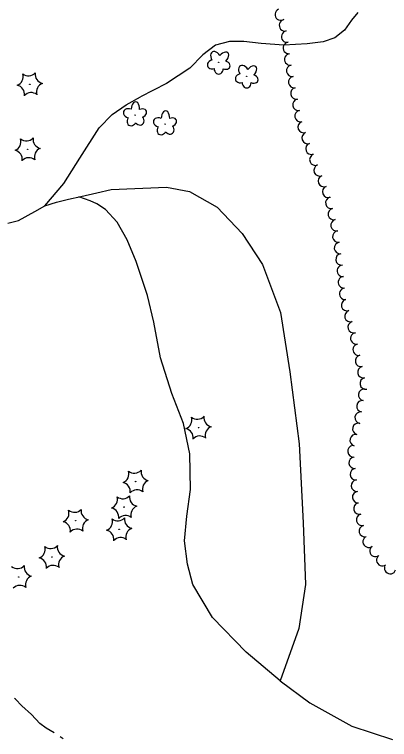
# Model space of a CAD drawing. Extents: x 589250 to 1188077, y 162953 to 363065.
# Drawn here: x 593484 to 593722.5, y 164340.9 to 164801.7 of the extents above; entities that cross this region are included whole.
import ezdxf

# ---------------------------------------------------------------- set-up
doc = ezdxf.new("R2010")
doc.units = 0
for name, color, linetype in [('E_DWY', 7, 'Continuous'), ('E_LAND_TreeLine_P', 7, 'Continuous'), ('E_LAND_Vegetation', 7, 'Continuous'), ('E_WTR_FlowLine', 7, 'Continuous')]:
    doc.layers.add(name, color=color, linetype=linetype)

msp = doc.modelspace()

# ---------------------------------------------------------------- linework, layer by layer
at = {"layer": 'E_DWY'}
for p, q in [((593702.47, 164803.1), (593698.44, 164798.15)), ((593698.44, 164798.15), (593694.01, 164791.87)), ((593694.01, 164791.87), (593687.79, 164786.86)), ((593687.79, 164786.86), (593680.39, 164784.45)), ((593611.93, 164782.23), (593603.76, 164776.06)), ((593620.87, 164784.47), (593611.93, 164782.23)), ((593629.87, 164784.51), (593620.87, 164784.47)), ((593640.89, 164783.29), (593629.87, 164784.51)), ((593655.42, 164782.18), (593640.89, 164783.29)), ((593670.11, 164783.05), (593655.42, 164782.18)), ((593680.39, 164784.45), (593670.11, 164783.05)), ((593603.76, 164776.06), (593595.44, 164767.69)), ((593595.44, 164767.69), (593580.79, 164757.82)), ((593580.79, 164757.82), (593564.12, 164749.43)), ((593554.96, 164744.38), (593564.12, 164749.43)), ((593546.08, 164738.14), (593554.96, 164744.38)), ((593537.85, 164729.62), (593546.08, 164738.14)), ((593525.48, 164710.48), (593537.85, 164729.62)), ((593515.39, 164694.22), (593525.48, 164710.48)), ((593503.24, 164680.08), (593515.39, 164694.22)), ((593536.45, 164688.39), (593545.42, 164690.45)), ((593545.42, 164690.45), (593580.74, 164691.92)), ((593580.74, 164691.92), (593595.31, 164689.27)), ((593595.31, 164689.27), (593612.95, 164679.25)), ((593510.64, 164682.52), (593518.39, 164684.32)), ((593518.39, 164684.32), (593526.25, 164686.12)), ((593532.13, 164683.41), (593524.92, 164685.81)), ((593526.25, 164686.12), (593536.45, 164688.39)), ((593497.02, 164676.59), (593503.2, 164680.06)), ((593503.2, 164680.06), (593510.64, 164682.52)), ((593536.45, 164681.43), (593532.13, 164683.41)), ((593541.85, 164677.83), (593536.45, 164681.43)), ((593486.57, 164670.71), (593497.02, 164676.59)), ((593549.41, 164669.78), (593541.85, 164677.83)), ((593612.95, 164679.25), (593628.82, 164662.58)), ((593479.67, 164669.03), (593486.57, 164670.71)), ((593555.64, 164658.56), (593549.41, 164669.78)), ((593628.82, 164662.58), (593641.7, 164642.74)), ((593561.46, 164644.8), (593555.64, 164658.56)), ((593568.69, 164623.04), (593561.46, 164644.8)), ((593641.7, 164642.74), (593653.13, 164612.33)), ((593572.69, 164606.25), (593568.69, 164623.04)), ((593653.13, 164612.33), (593659.06, 164574.72)), ((593576.87, 164583.52), (593572.69, 164606.25)), ((593584.12, 164560.89), (593576.87, 164583.52)), ((593659.06, 164574.72), (593665.01, 164528.77)), ((593591.49, 164541.78), (593584.12, 164560.89)), ((593595.56, 164522.57), (593591.49, 164541.78)), ((593665.01, 164528.77), (593667.57, 164478.76)), ((593596.01, 164499.74), (593595.56, 164522.57)), ((593593.64, 164482.98), (593596.01, 164499.74)), ((593592.13, 164467.12), (593593.64, 164482.98)), ((593667.57, 164478.76), (593669.15, 164439.49)), ((593594.09, 164452.46), (593592.13, 164467.12)), ((593597.55, 164439.38), (593594.09, 164452.46)), ((593610.02, 164418.44), (593597.55, 164439.38)), ((593669.15, 164439.49), (593664.92, 164411.47)), ((593631.31, 164396.44), (593610.02, 164418.44)), ((593664.92, 164411.47), (593652.93, 164378.18)), ((593652.93, 164378.18), (593631.31, 164396.44)), ((593652.93, 164378.18), (593671.79, 164364.23)), ((593671.79, 164364.23), (593698.58, 164349.42)), ((593698.58, 164349.42), (593724.52, 164340.95))]:
    msp.add_line(p, q, dxfattribs=at)
at = {"layer": 'E_LAND_TreeLine_P'}
for centre, start, end in [((593653.37, 164801.68), 113.4725, 293.4725), ((593656.06, 164794.89), 100.8822, 280.8822), ((593657.44, 164787.7), 100.8822, 280.8822), ((593658.56, 164780.47), 96.5702, 276.5702), ((593659.4, 164773.2), 96.5702, 276.5702), ((593660.66, 164765.99), 100.2548, 280.2548), ((593661.96, 164758.78), 100.2548, 280.2548), ((593663.28, 164751.58), 100.5518, 280.5518), ((593664.63, 164744.38), 100.5518, 280.5518), ((593665.97, 164737.18), 100.5518, 280.5518), ((593667.98, 164730.17), 109.6403, 289.6403), ((593670.44, 164723.27), 109.6403, 289.6403), ((593672.9, 164716.38), 109.6403, 289.6403), ((593675.4, 164709.49), 111.7837, 291.7837), ((593678.11, 164702.7), 111.7837, 291.7837), ((593680.83, 164695.9), 111.7837, 291.7837), ((593683.55, 164689.1), 111.7837, 291.7837), ((593685.51, 164682.06), 103.3304, 283.3304), ((593687.19, 164674.93), 103.3304, 283.3304), ((593688.88, 164667.81), 103.3304, 283.3304), ((593690.01, 164660.58), 98.0999, 278.0999), ((593691.04, 164653.33), 98.0999, 278.0999), ((593692.07, 164646.08), 98.0999, 278.0999), ((593692.89, 164638.81), 95.5894, 275.5894), ((593693.6, 164631.52), 95.5894, 275.5894), ((593694.32, 164624.23), 95.5894, 275.5894), ((593695.57, 164617.05), 106.6662, 286.6662), ((593697.67, 164610.04), 106.6662, 286.6662), ((593699.77, 164603.02), 106.6662, 286.6662), ((593701.41, 164595.89), 101.976, 281.976), ((593702.93, 164588.73), 101.976, 281.976), ((593704.43, 164581.57), 101.6791, 281.6791), ((593705.92, 164574.4), 101.6791, 281.6791), ((593707.4, 164567.23), 101.6791, 281.6791), ((593706.38, 164559.99), 81.4363, 261.4363), ((593705.29, 164552.75), 81.4363, 261.4363), ((593704.2, 164545.51), 81.4363, 261.4363), ((593702.69, 164538.35), 76.6761, 256.6761), ((593701.01, 164531.22), 76.6761, 256.6761), ((593699.57, 164524.08), 96.1383, 276.1383), ((593700.35, 164516.8), 96.1383, 276.1383), ((593701.14, 164509.52), 96.1383, 276.1383), ((593701.9, 164502.24), 95.3234, 275.3234), ((593702.58, 164494.95), 95.3234, 275.3234), ((593703.38, 164487.68), 103.5132, 283.5132), ((593705.09, 164480.56), 103.5132, 283.5132), ((593706.8, 164473.45), 103.5132, 283.5132), ((593709.27, 164466.68), 126.5256, 306.5256), ((593713.63, 164460.8), 126.5256, 306.5256), ((593717.99, 164454.91), 126.5256, 306.5256), ((593722.95, 164449.88), 162.4405, 342.4405)]:
    msp.add_arc(centre, 3.66, start, end, dxfattribs=at)
at = {"layer": 'E_LAND_Vegetation'}
for centre, radius in [((593613.96, 164771.28), 0.128), ((593631.76, 164762.46), 0.128), ((593493.76, 164757.37), 0.167), ((593560.73, 164737.76), 0.128), ((593579.82, 164732.02), 0.128), ((593492.39, 164716.03), 0.167), ((593601.07, 164539.15), 0.167), ((593561.06, 164504.9), 0.167), ((593553.75, 164488.63), 0.167), ((593522.95, 164479.99), 0.167), ((593550.58, 164474.55), 0.167), ((593507.8, 164456.95), 0.167), ((593486.71, 164444.23), 0.167)]:
    msp.add_circle(centre, radius, dxfattribs=at)
for centre, radius, start, end in [((593483.6, 164762.26), 5.9, 291.4447, 17.2096), ((593492.91, 164768.63), 5.91, 231.4845, 317.1606), ((593503.08, 164763.73), 5.9, 171.4447, 257.2096), ((593503.93, 164752.49), 5.9, 111.4447, 197.2096), ((593484.45, 164751.02), 5.9, 351.4447, 77.2096), ((593494.63, 164746.19), 5.9, 51.4401, 137.205), ((593482.23, 164720.91), 5.9, 291.4447, 17.2096), ((593491.54, 164727.28), 5.91, 231.4845, 317.1606), ((593501.7, 164722.39), 5.9, 171.4447, 257.2096), ((593502.55, 164711.14), 5.9, 111.4447, 197.2096), ((593483.08, 164709.67), 5.9, 351.4447, 77.2096), ((593493.25, 164704.84), 5.9, 51.4401, 137.205), ((593600.22, 164550.4), 5.91, 231.4845, 317.1606), ((593610.38, 164545.51), 5.9, 171.4447, 257.2096), ((593590.91, 164544.04), 5.9, 291.4447, 17.2096), ((593591.76, 164532.79), 5.9, 351.4447, 77.2096), ((593611.23, 164534.26), 5.9, 111.4447, 197.2096), ((593601.93, 164527.97), 5.9, 51.4401, 137.205), ((593550.9, 164509.78), 5.9, 291.4447, 17.2096), ((593560.21, 164516.15), 5.91, 231.4845, 317.1606), ((593570.38, 164511.26), 5.9, 171.4447, 257.2096), ((593571.23, 164500.01), 5.9, 111.4447, 197.2096), ((593551.75, 164498.54), 5.9, 351.4447, 77.2096), ((593552.9, 164499.89), 5.91, 231.4845, 317.1606), ((593563.06, 164494.99), 5.9, 171.4447, 257.2096), ((593561.93, 164493.72), 5.9, 51.4401, 137.205), ((593543.59, 164493.52), 5.9, 291.4447, 17.2096), ((593512.78, 164484.87), 5.9, 291.4447, 17.2096), ((593522.1, 164491.24), 5.91, 231.4845, 317.1606), ((593532.26, 164486.35), 5.9, 171.4447, 257.2096), ((593544.44, 164482.28), 5.9, 351.4447, 77.2096), ((593563.92, 164483.75), 5.9, 111.4447, 197.2096), ((593549.73, 164485.8), 5.91, 231.4845, 317.1606), ((593554.62, 164477.45), 5.9, 51.4401, 137.205), ((593559.9, 164480.91), 5.9, 171.4447, 257.2096), ((593513.64, 164473.63), 5.9, 351.4447, 77.2096), ((593533.11, 164475.1), 5.9, 111.4447, 197.2096), ((593540.42, 164479.44), 5.9, 291.4447, 17.2096), ((593523.81, 164468.8), 5.9, 51.4401, 137.205), ((593541.27, 164468.19), 5.9, 351.4447, 77.2096), ((593560.75, 164469.67), 5.9, 111.4447, 197.2096), ((593551.45, 164463.37), 5.9, 51.4401, 137.205), ((593497.64, 164461.83), 5.9, 291.4447, 17.2096), ((593506.95, 164468.2), 5.91, 231.4845, 317.1606), ((593517.11, 164463.31), 5.9, 171.4447, 257.2096), ((593498.49, 164450.59), 5.9, 351.4447, 77.2096), ((593517.96, 164452.06), 5.9, 111.4447, 197.2096), ((593485.86, 164455.48), 5.91, 231.4845, 317.1606), ((593496.02, 164450.59), 5.9, 171.4447, 257.2096), ((593508.66, 164445.76), 5.9, 51.4401, 137.205), ((593496.87, 164439.34), 5.9, 111.4447, 197.2096), ((593487.57, 164433.04), 5.9, 51.4401, 137.205)]:
    msp.add_arc(centre, radius, start, end, dxfattribs=at)
for centre, major_axis, ratio in [((593612.03, 164774.24), (2.07, -3.68), 0.691916), ((593616.54, 164773.91), (-3.18, -3.53), 0.560249), ((593610.24, 164770.08), (3.48, 0.97), 0.782863), ((593617.64, 164769.69), (-3.41, 1.24), 0.716896), ((593613.88, 164767.3), (0.06, 3.45), 0.832022), ((593629.82, 164765.41), (2.07, -3.68), 0.691916), ((593634.33, 164765.08), (-3.18, -3.53), 0.560249), ((593628.04, 164761.25), (3.48, 0.97), 0.782863), ((593635.44, 164760.87), (-3.41, 1.24), 0.716896), ((593631.68, 164758.48), (0.06, 3.45), 0.832022), ((593560.96, 164741.44), (-0.1, -4.75), 0.560249), ((593557.33, 164738.73), (3.97, -1.42), 0.691916), ((593564.55, 164738.97), (-3.39, -1.29), 0.716896), ((593580.05, 164735.69), (-0.1, -4.75), 0.560249), ((593558.71, 164734.42), (1.99, 3.01), 0.782863), ((593563.27, 164734.7), (-2.21, 2.65), 0.832022), ((593576.42, 164732.99), (3.97, -1.42), 0.691916), ((593583.64, 164733.22), (-3.39, -1.29), 0.716896), ((593582.36, 164728.95), (-2.21, 2.65), 0.832022), ((593577.8, 164728.68), (1.99, 3.01), 0.782863)]:
    msp.add_ellipse(centre, major_axis=major_axis, ratio=ratio, start_param=1.570796, end_param=4.712389, dxfattribs=at)
at = {"layer": 'E_WTR_FlowLine'}
for p, q in [((593484.58, 164366.58), (593484, 164366.97)), ((593488.64, 164362.44), (593484.58, 164366.58)), ((593494.86, 164356.74), (593488.64, 164362.44)), ((593500.15, 164351.16), (593494.86, 164356.74)), ((593504.13, 164348.22), (593500.15, 164351.16)), ((593509.24, 164345.13), (593504.13, 164348.22)), ((593515.05, 164341.33), (593513.14, 164342.63))]:
    msp.add_line(p, q, dxfattribs=at)

doc.saveas('drawing.dxf')
